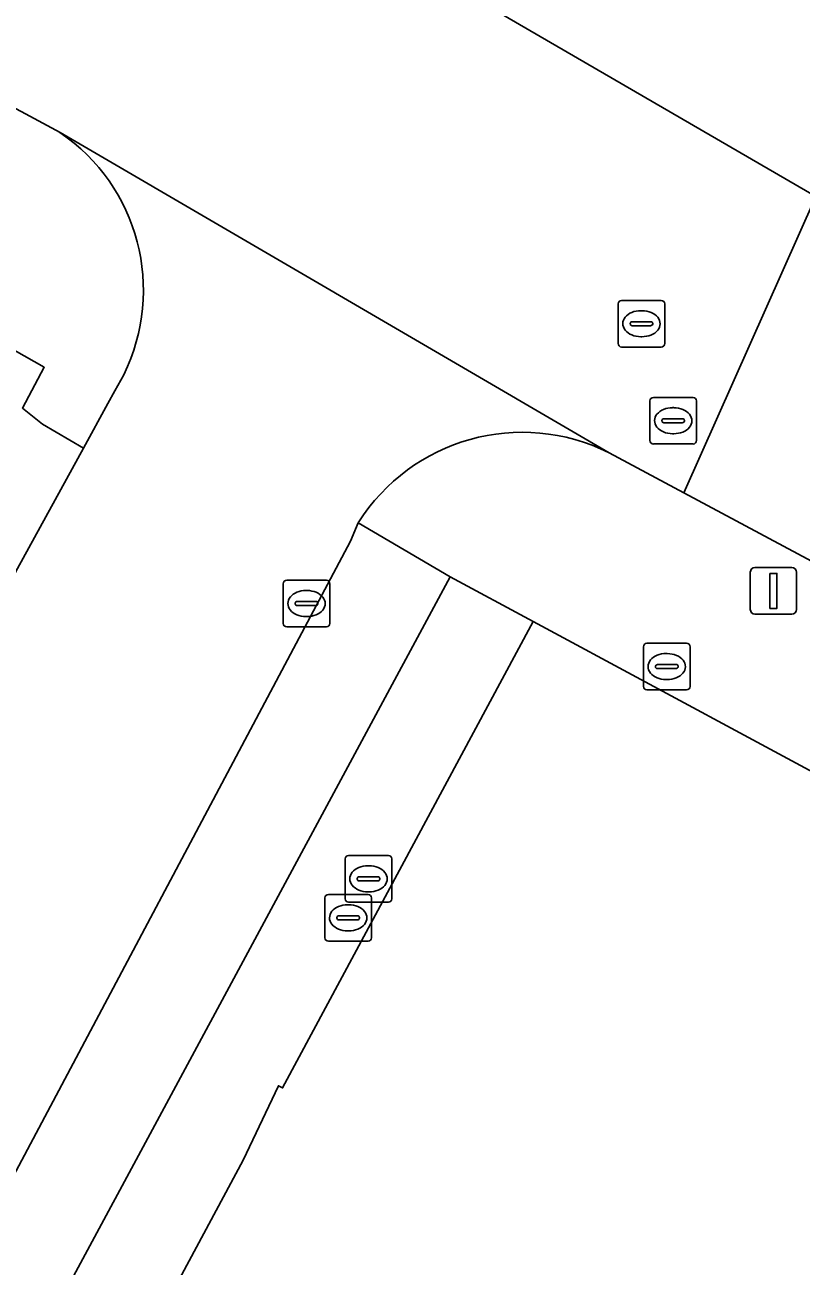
# Model space of a CAD drawing. Extents: x 159489 to 160304, y 383825 to 384531.
# Drawn here: x 159992.1 to 160008.77, y 384082.79 to 384109.44 of the extents above; entities that cross this region are included whole.
import ezdxf

# ---------------------------------------------------------------- set-up
doc = ezdxf.new("R2010")
doc.units = 0
for name, color, linetype in [('IMGEO_Groenvoorziening', 7, 'Continuous'), ('IMGEO_Kolk', 7, 'Continuous'), ('IMGEO_Lichtmast', 7, 'Continuous'), ('IMGEO_Pand', 7, 'Continuous'), ('IMGEO_Rijbaan_lokaal_gesloten', 7, 'Continuous'), ('IMGEO_Rijbaan_lokaal_open', 7, 'Continuous'), ('IMGEO_Rioolput', 7, 'Continuous'), ('IMGEO_Voetgangersgebied_gesloten', 7, 'Continuous'), ('IMGEO_Voetpad_open', 7, 'Continuous')]:
    doc.layers.add(name, color=color, linetype=linetype)

msp = doc.modelspace()

# ---------------------------------------------------------------- linework, layer by layer
at = {"layer": 'IMGEO_Groenvoorziening'}
for points in [[(159992.857, 384107.129), (159972.01, 384118.346)], [(159968.335, 384115.191), (159985.203, 384106.114), (159987.632, 384104.854), (159992.519, 384102.091), (159992.05, 384101.215), (159992.484, 384100.869), (159993.361, 384100.352), (159993.886, 384101.31), (159994.034, 384101.581), (159994.225, 384101.931)]]:
    msp.add_lwpolyline(points, dxfattribs=at)
msp.add_arc((159990.556, 384103.744), 4.092, 333.6961, 55.7932, dxfattribs=at)
at = {"layer": 'IMGEO_Kolk'}
for p, q in [((159997.65, 384096.592), (159997.65, 384097.444)), ((159997.725, 384097.518), (159998.577, 384097.518)), ((159998.651, 384097.444), (159998.651, 384096.592)), ((159998.138, 384097.298), (159998.163, 384097.298)), ((159997.909, 384097.012), (159997.909, 384097.024)), ((159998.347, 384096.975), (159997.949, 384096.975)), ((159997.952, 384097.061), (159998.35, 384097.061)), ((159998.393, 384097.024), (159998.393, 384097.012)), ((159998.161, 384096.738), (159998.136, 384096.738)), ((159998.577, 384096.518), (159997.725, 384096.518))]:
    msp.add_line(p, q, dxfattribs=at)
for points in [[(159997.65, 384096.592), (159997.65, 384097.444)], [(159997.725, 384097.518), (159998.577, 384097.518)], [(159998.651, 384097.444), (159998.651, 384096.592)], [(159998.577, 384096.518), (159997.725, 384096.518)]]:
    msp.add_lwpolyline(points, dxfattribs=at)
for centre, radius, start, end in [((159997.727, 384097.442), 0.0765, 91.552, 178.448), ((159997.727, 384097.442), 0.0765, 91.552, 178.448), ((159998.575, 384097.442), 0.0765, 1.552, 88.448), ((159998.575, 384097.442), 0.0765, 1.552, 88.448), ((159997.949, 384097.021), 0.0403, 85.8775, 175.7526), ((159997.946, 384097.011), 0.0366, 178.938, 274.7102), ((159998.35, 384097.018), 0.043, 264.8664, 352.4533), ((159998.354, 384097.023), 0.0386, 1.7309, 96.639), ((159997.727, 384096.594), 0.0765, 181.552, 268.448), ((159997.727, 384096.594), 0.0765, 181.552, 268.448), ((159998.575, 384096.594), 0.0765, 271.552, 358.448), ((159998.575, 384096.594), 0.0765, 271.552, 358.448)]:
    msp.add_arc(centre, radius, start, end, dxfattribs=at)
for centre, major_axis, ratio, start_param, end_param in [((159998.137, 384097.018), (-0.387, 0.002), 0.722429, 4.712389, 7.853982), ((159998.162, 384097.018), (-0.39, 0.002), 0.717154, 1.570796, 4.712389)]:
    msp.add_ellipse(centre, major_axis=major_axis, ratio=ratio, start_param=start_param, end_param=end_param, dxfattribs=at)
at = {"layer": 'IMGEO_Lichtmast'}
for p, q in [((160007.679, 384096.89), (160007.679, 384097.69)), ((160007.679, 384097.69), (160007.679, 384096.89)), ((160007.779, 384097.79), (160008.569, 384097.79)), ((160008.569, 384097.79), (160007.779, 384097.79)), ((160008.669, 384097.69), (160008.669, 384096.89)), ((160008.669, 384096.89), (160008.669, 384097.69)), ((160008.569, 384096.79), (160007.779, 384096.79)), ((160007.779, 384096.79), (160008.569, 384096.79))]:
    msp.add_line(p, q, dxfattribs=at)
msp.add_lwpolyline([(160008.099, 384097.665), (160008.249, 384097.665), (160008.249, 384096.915), (160008.099, 384096.915), (160008.099, 384097.665)], dxfattribs=at)
for centre, start, end in [((160007.779, 384097.69), 90, 180), ((160007.779, 384097.69), 90, 180), ((160008.569, 384097.69), 0, 90), ((160008.569, 384097.69), 360, 90), ((160007.779, 384096.89), 180, 270), ((160007.779, 384096.89), 180, 270), ((160008.569, 384096.89), 270, 0), ((160008.569, 384096.89), 270, 0)]:
    msp.add_arc(centre, 0.1, start, end, dxfattribs=at)
at = {"layer": 'IMGEO_Pand'}
msp.add_lwpolyline([(160016.229, 384081.438), (160017.084, 384083.019), (160016.784, 384083.18), (160018.488, 384086.412), (160018.602, 384086.349), (160018.616, 384086.375), (160019.313, 384087.643), (160019.467, 384087.924), (160017.864, 384088.77), (160017.804, 384088.655), (160014.563, 384090.405), (160014.624, 384090.52), (160013.061, 384091.347), (160013.01, 384091.25), (160003.015, 384096.634), (159997.636, 384086.62), (159997.548, 384086.668), (159996.793, 384085.067), (159994.786, 384081.336)], dxfattribs=at)
at = {"layer": 'IMGEO_Rijbaan_lokaal_gesloten'}
for points in [[(159972.01, 384118.346), (159992.857, 384107.129), (160004.646, 384100.256), (160004.847, 384100.149), (160006.255, 384099.394), (160009.085, 384105.756), (160001.256, 384110.303)], [(160001.256, 384110.303), (160009.085, 384105.756)], [(160004.646, 384100.256), (159992.857, 384107.129)], [(159994.225, 384101.931), (159994.034, 384101.581), (159993.886, 384101.31), (159993.361, 384100.352), (159991.945, 384097.77), (159991.605, 384097.15), (159986.651, 384088.113), (159984.446, 384083.814), (159983.744, 384082.565), (159976.703, 384069.478), (159970.972, 384058.755), (159967.463, 384051.458), (159972.563, 384048.752), (159976.592, 384056.454), (159990.865, 384082.876)], [(159990.865, 384082.876), (159999.091, 384098.355), (159999.262, 384098.753)]]:
    msp.add_lwpolyline(points, dxfattribs=at)
for centre, radius, start, end in [((159990.556, 384103.744), 4.092, 333.6961, 55.7932), ((160002.784, 384096.531), 4.164, 63.4406, 147.7546)]:
    msp.add_arc(centre, radius, start, end, dxfattribs=at)
at = {"layer": 'IMGEO_Rijbaan_lokaal_open'}
msp.add_lwpolyline([(160009.085, 384105.756), (160006.255, 384099.394), (160009.21, 384097.81), (160009.639, 384097.58), (160020.391, 384091.814), (160026.914, 384088.319), (160027.802, 384087.843), (160076.371, 384061.813), (160076.546, 384061.719), (160085.703, 384056.846), (160090.12, 384054.464), (160125.267, 384035.607), (160171.245, 384010.937), (160174.067, 384016.228), (160160.959, 384023.29), (160157.797, 384024.943), (160157.615, 384025.041), (160157.408, 384025.152), (160154.779, 384026.564), (160131.209, 384039.227), (160093.439, 384059.454), (160093.307, 384059.517), (160092.437, 384059.998)], dxfattribs=at)
at = {"layer": 'IMGEO_Rioolput'}
for p, q in [((160004.841, 384102.599), (160004.841, 384103.451)), ((160004.916, 384103.525), (160005.768, 384103.525)), ((160005.329, 384103.305), (160005.354, 384103.305)), ((160005.842, 384103.451), (160005.842, 384102.599)), ((160005.1, 384103.019), (160005.1, 384103.031)), ((160005.143, 384103.068), (160005.541, 384103.068)), ((160005.584, 384103.031), (160005.584, 384103.019)), ((160005.538, 384102.982), (160005.14, 384102.982)), ((160005.768, 384102.525), (160004.916, 384102.525)), ((160005.352, 384102.745), (160005.327, 384102.745)), ((160005.598, 384101.443), (160006.45, 384101.443)), ((160005.523, 384100.517), (160005.523, 384101.369)), ((160006.011, 384101.223), (160006.036, 384101.223)), ((160006.524, 384101.369), (160006.524, 384100.517)), ((160005.782, 384100.937), (160005.782, 384100.949)), ((160006.22, 384100.9), (160005.822, 384100.9)), ((160005.825, 384100.986), (160006.223, 384100.986)), ((160006.266, 384100.949), (160006.266, 384100.937)), ((160006.034, 384100.663), (160006.009, 384100.663)), ((160006.45, 384100.443), (160005.598, 384100.443)), ((160005.384, 384095.239), (160005.384, 384096.091)), ((160005.459, 384096.165), (160006.311, 384096.165)), ((160006.385, 384096.091), (160006.385, 384095.239)), ((160005.872, 384095.945), (160005.897, 384095.945)), ((160005.643, 384095.659), (160005.643, 384095.671)), ((160006.081, 384095.622), (160005.683, 384095.622)), ((160005.686, 384095.708), (160006.084, 384095.708)), ((160006.127, 384095.671), (160006.127, 384095.659)), ((160005.895, 384095.385), (160005.87, 384095.385)), ((160006.311, 384095.165), (160005.459, 384095.165)), ((159999.055, 384091.609), (159999.907, 384091.609)), ((159998.98, 384090.683), (159998.98, 384091.535)), ((159999.468, 384091.389), (159999.493, 384091.389)), ((159999.981, 384091.535), (159999.981, 384090.683)), ((159999.239, 384091.103), (159999.239, 384091.115)), ((159999.677, 384091.066), (159999.279, 384091.066)), ((159999.282, 384091.152), (159999.68, 384091.152)), ((159999.723, 384091.115), (159999.723, 384091.103)), ((159998.619, 384090.772), (159999.471, 384090.772)), ((159999.491, 384090.829), (159999.466, 384090.829)), ((159998.544, 384089.846), (159998.544, 384090.698)), ((159999.032, 384090.552), (159999.057, 384090.552)), ((159999.907, 384090.609), (159999.055, 384090.609)), ((159999.545, 384090.698), (159999.545, 384089.846)), ((159998.803, 384090.266), (159998.803, 384090.278)), ((159999.241, 384090.229), (159998.843, 384090.229)), ((159998.846, 384090.315), (159999.244, 384090.315)), ((159999.287, 384090.278), (159999.287, 384090.266)), ((159999.055, 384089.992), (159999.03, 384089.992)), ((159999.471, 384089.772), (159998.619, 384089.772))]:
    msp.add_line(p, q, dxfattribs=at)
for points in [[(160004.841, 384102.599), (160004.841, 384103.451)], [(160004.916, 384103.525), (160005.768, 384103.525)], [(160005.842, 384103.451), (160005.842, 384102.599)], [(160005.768, 384102.525), (160004.916, 384102.525)], [(160005.598, 384101.443), (160006.45, 384101.443)], [(160005.523, 384100.517), (160005.523, 384101.369)], [(160006.524, 384101.369), (160006.524, 384100.517)], [(160006.45, 384100.443), (160005.598, 384100.443)], [(160005.384, 384095.239), (160005.384, 384096.091)], [(160005.459, 384096.165), (160006.311, 384096.165)], [(160006.385, 384096.091), (160006.385, 384095.239)], [(160006.311, 384095.165), (160005.459, 384095.165)], [(159999.055, 384091.609), (159999.907, 384091.609)], [(159998.98, 384090.683), (159998.98, 384091.535)], [(159999.981, 384091.535), (159999.981, 384090.683)], [(159998.619, 384090.772), (159999.471, 384090.772)], [(159998.544, 384089.846), (159998.544, 384090.698)], [(159999.907, 384090.609), (159999.055, 384090.609)], [(159999.545, 384090.698), (159999.545, 384089.846)], [(159999.471, 384089.772), (159998.619, 384089.772)]]:
    msp.add_lwpolyline(points, dxfattribs=at)
for centre, radius, start, end in [((160004.918, 384103.449), 0.0765, 91.552, 178.448), ((160004.918, 384103.449), 0.0765, 91.552, 178.448), ((160005.766, 384103.449), 0.0765, 1.552, 88.448), ((160005.766, 384103.449), 0.0765, 1.552, 88.448), ((160005.14, 384103.028), 0.0403, 85.8775, 175.7526), ((160005.137, 384103.018), 0.0366, 178.938, 274.7102), ((160005.541, 384103.025), 0.043, 264.8664, 352.4533), ((160005.545, 384103.03), 0.0386, 1.7309, 96.639), ((160004.918, 384102.601), 0.0765, 181.552, 268.448), ((160004.918, 384102.601), 0.0765, 181.552, 268.448), ((160005.766, 384102.601), 0.0765, 271.552, 358.448), ((160005.766, 384102.601), 0.0765, 271.552, 358.448), ((160005.6, 384101.367), 0.0765, 91.552, 178.448), ((160005.6, 384101.367), 0.0765, 91.552, 178.448), ((160006.448, 384101.367), 0.0765, 1.552, 88.448), ((160006.448, 384101.367), 0.0765, 1.552, 88.448), ((160005.822, 384100.946), 0.0403, 85.8775, 175.7526), ((160005.819, 384100.936), 0.0366, 178.938, 274.7102), ((160006.223, 384100.943), 0.043, 264.8664, 352.4533), ((160006.227, 384100.948), 0.0386, 1.7309, 96.639), ((160005.6, 384100.519), 0.0765, 181.552, 268.448), ((160005.6, 384100.519), 0.0765, 181.552, 268.448), ((160006.448, 384100.519), 0.0765, 271.552, 358.448), ((160006.448, 384100.519), 0.0765, 271.552, 358.448), ((160005.461, 384096.089), 0.0765, 91.552, 178.448), ((160005.461, 384096.089), 0.0765, 91.552, 178.448), ((160006.309, 384096.089), 0.0765, 1.552, 88.448), ((160006.309, 384096.089), 0.0765, 1.552, 88.448), ((160005.683, 384095.668), 0.0403, 85.8775, 175.7526), ((160005.68, 384095.658), 0.0366, 178.938, 274.7102), ((160006.084, 384095.665), 0.043, 264.8664, 352.4533), ((160006.088, 384095.67), 0.0386, 1.7309, 96.639), ((160005.461, 384095.241), 0.0765, 181.552, 268.448), ((160005.461, 384095.241), 0.0765, 181.552, 268.448), ((160006.309, 384095.241), 0.0765, 271.552, 358.448), ((160006.309, 384095.241), 0.0765, 271.552, 358.448), ((159999.057, 384091.533), 0.0765, 91.552, 178.448), ((159999.057, 384091.533), 0.0765, 91.552, 178.448), ((159999.905, 384091.533), 0.0765, 1.552, 88.448), ((159999.905, 384091.533), 0.0765, 1.552, 88.448), ((159999.279, 384091.112), 0.0403, 85.8775, 175.7526), ((159999.276, 384091.102), 0.0366, 178.938, 274.7102), ((159999.68, 384091.109), 0.043, 264.8664, 352.4533), ((159999.684, 384091.114), 0.0386, 1.7309, 96.639), ((159998.621, 384090.696), 0.0765, 91.552, 178.448), ((159998.621, 384090.696), 0.0765, 91.552, 178.448), ((159999.469, 384090.696), 0.0765, 1.552, 88.448), ((159999.469, 384090.696), 0.0765, 1.552, 88.448), ((159999.057, 384090.685), 0.0765, 181.552, 268.448), ((159999.057, 384090.685), 0.0765, 181.552, 268.448), ((159999.905, 384090.685), 0.0765, 271.552, 358.448), ((159999.905, 384090.685), 0.0765, 271.552, 358.448), ((159998.843, 384090.275), 0.0403, 85.8775, 175.7526), ((159998.84, 384090.265), 0.0366, 178.938, 274.7102), ((159999.244, 384090.272), 0.043, 264.8664, 352.4533), ((159999.248, 384090.277), 0.0386, 1.7309, 96.639), ((159998.621, 384089.848), 0.0765, 181.552, 268.448), ((159998.621, 384089.848), 0.0765, 181.552, 268.448), ((159999.469, 384089.848), 0.0765, 271.552, 358.448), ((159999.469, 384089.848), 0.0765, 271.552, 358.448)]:
    msp.add_arc(centre, radius, start, end, dxfattribs=at)
for centre, major_axis, ratio, start_param, end_param in [((160005.328, 384103.025), (-0.387, 0.002), 0.722429, 4.712389, 7.853982), ((160005.353, 384103.025), (-0.39, 0.002), 0.717154, 1.570796, 4.712389), ((160006.01, 384100.943), (-0.387, 0.002), 0.722429, 4.712389, 7.853982), ((160006.035, 384100.943), (-0.39, 0.002), 0.717154, 1.570796, 4.712389), ((160005.871, 384095.665), (-0.387, 0.002), 0.722429, 4.712389, 7.853982), ((160005.896, 384095.665), (-0.39, 0.002), 0.717154, 1.570796, 4.712389), ((159999.467, 384091.109), (-0.387, 0.002), 0.722429, 4.712389, 7.853982), ((159999.492, 384091.109), (-0.39, 0.002), 0.717154, 1.570796, 4.712389), ((159999.031, 384090.272), (-0.387, 0.002), 0.722429, 4.712389, 7.853982), ((159999.056, 384090.272), (-0.39, 0.002), 0.717154, 1.570796, 4.712389)]:
    msp.add_ellipse(centre, major_axis=major_axis, ratio=ratio, start_param=start_param, end_param=end_param, dxfattribs=at)
at = {"layer": 'IMGEO_Voetgangersgebied_gesloten'}
msp.add_lwpolyline([(159942.73, 384123.985), (159961.579, 384113.852), (159962.154, 384113.541), (159982.609, 384102.542), (159982.455, 384102.271), (159987.628, 384099.386), (159989.51, 384098.309), (159991.605, 384097.15), (159991.945, 384097.77), (159993.361, 384100.352), (159992.484, 384100.869), (159992.05, 384101.215), (159992.519, 384102.091), (159987.632, 384104.854), (159985.203, 384106.114), (159968.335, 384115.191)], dxfattribs=at)
at = {"layer": 'IMGEO_Voetpad_open'}
for points in [[(160009.21, 384097.81), (160006.255, 384099.394), (160004.847, 384100.149), (160004.646, 384100.256)], [(160001.237, 384097.592), (159999.262, 384098.753), (159999.091, 384098.355), (159990.865, 384082.876), (159976.592, 384056.454), (159972.563, 384048.752), (159972.072, 384047.997)], [(159999.262, 384098.753), (160001.237, 384097.592), (160003.015, 384096.634), (160013.01, 384091.25), (160013.061, 384091.347), (160014.624, 384090.52), (160014.563, 384090.405), (160017.804, 384088.655), (160017.864, 384088.77), (160019.467, 384087.924), (160019.313, 384087.643), (160019.673, 384087.444), (160025.51, 384084.288), (160031.927, 384080.896), (160034.428, 384079.656), (160073.755, 384058.611), (160074.709, 384060.323), (160027.206, 384085.779), (160026.861, 384085.963), (160026.678, 384086.133)], [(159991.95, 384076.039), (159993.956, 384079.778), (159993.867, 384079.825), (159994.697, 384081.383), (159992.998, 384082.298), (160001.237, 384097.592)]]:
    msp.add_lwpolyline(points, dxfattribs=at)
msp.add_lwpolyline([(160003.015, 384096.634), (160001.237, 384097.592), (159992.998, 384082.298), (159994.697, 384081.383), (159994.786, 384081.336), (159996.793, 384085.067), (159997.548, 384086.668), (159997.636, 384086.62)], close=True, dxfattribs=at)
msp.add_arc((160002.784, 384096.531), 4.164, 63.4406, 147.7546, dxfattribs=at)

doc.saveas('drawing.dxf')
